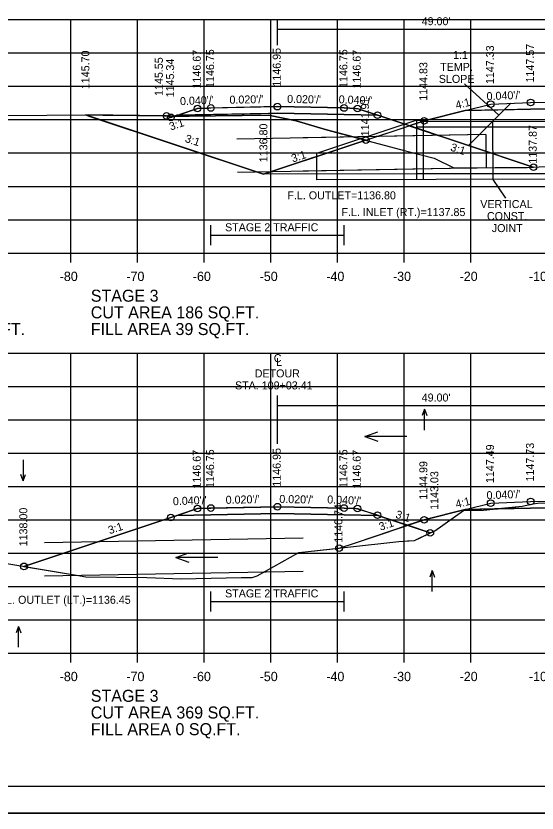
# Model space of a CAD drawing. Extents: x 1368971 to 1374497, y 378717 to 381839.
# Drawn here: x 1370964.5 to 1371042.7, y 379570.4 to 379690 of the extents above; entities that cross this region are included whole.
import ezdxf

# ---------------------------------------------------------------- set-up
doc = ezdxf.new("R2010")
doc.units = 0
for name, color, linetype in [('R_Alt Surface', 7, 'Continuous'), ('R_Axis', 7, 'Continuous'), ('R_Axis Annot', 7, 'Continuous'), ('R_Border', 7, 'Continuous'), ('R_Border Notes', 7, 'Continuous'), ('R_Contours', 7, 'Continuous'), ('R_Detour', 7, 'Continuous'), ('R_Detour Annot', 7, 'Continuous'), ('R_Dimension', 7, 'Continuous'), ('R_Draft', 7, 'Continuous'), ('R_Exist Surface', 7, 'Continuous'), ('R_Fin Surface', 7, 'Continuous'), ('R_Grid', 7, 'Continuous'), ('R_No Plot', 7, 'Continuous'), ('R_Water', 7, 'Continuous'), ('R_Water Annot', 7, 'Continuous'), ('R_Xsect Elev', 7, 'Continuous'), ('R_Xsect Slope', 7, 'Continuous')]:
    doc.layers.add(name, color=color, linetype=linetype)

msp = doc.modelspace()

# ---------------------------------------------------------------- linework, layer by layer
at = {"layer": 'R_Alt Surface'}
for points in [[(1371031.88, 379675.78), (1371041.71, 379675.98), (1371052.71, 379676.2), (1371063.71, 379675.98), (1371073.53, 379675.78)], [(1371031.88, 379615.95), (1371041.71, 379616.15), (1371052.71, 379616.37), (1371063.71, 379616.15), (1371073.53, 379615.95)]]:
    msp.add_lwpolyline(points, dxfattribs=at)
at = {"layer": 'R_Axis'}
for p, q in [((1370902.71, 379654.41), (1371202.71, 379654.41)), ((1370972.71, 379653.01), (1370972.71, 379654.41)), ((1370982.71, 379653.01), (1370982.71, 379654.41)), ((1370992.71, 379653.01), (1370992.71, 379654.41)), ((1371002.71, 379653.01), (1371002.71, 379654.41)), ((1371012.71, 379653.01), (1371012.71, 379654.41)), ((1371022.71, 379653.01), (1371022.71, 379654.41)), ((1371032.71, 379653.01), (1371032.71, 379654.41)), ((1370902.71, 379594.41), (1371202.71, 379594.41)), ((1370972.71, 379593.01), (1370972.71, 379594.41)), ((1370982.71, 379593.01), (1370982.71, 379594.41)), ((1370992.71, 379593.01), (1370992.71, 379594.41)), ((1371002.71, 379593.01), (1371002.71, 379594.41)), ((1371012.71, 379593.01), (1371012.71, 379594.41)), ((1371022.71, 379593.01), (1371022.71, 379594.41)), ((1371032.71, 379593.01), (1371032.71, 379594.41))]:
    msp.add_line(p, q, dxfattribs=at)
at = {"layer": 'R_Border'}
msp.add_line((1371210.89, 379574.41), (1370894.71, 379574.41), dxfattribs=at)
at = {"layer": 'R_Contours'}
for p, q in [((1371038.71, 379676.86), (1371032.38, 379670.53)), ((1371037.75, 379675.9), (1371031.88, 379675.78)), ((1371037.75, 379675.9), (1371032.38, 379670.53)), ((1371032.38, 379670.53), (1371037.75, 379675.9)), ((1370975.27, 379674.99), (1371001.61, 379666.21)), ((1370988.28, 379674.94), (1370987.08, 379674.96)), ((1371021.77, 379674.06), (1371018.77, 379675.06)), ((1371016.96, 379671.32), (1371023.47, 379673.5)), ((1371042.11, 379667.28), (1371021.77, 379674.06)), ((1371023.47, 379673.5), (1371032.38, 379670.53)), ((1371001.61, 379666.21), (1371016.96, 379671.32)), ((1371032.38, 379670.53), (1371042.11, 379667.28)), ((1370965.69, 379607.42), (1370973.59, 379606.1))]:
    msp.add_line(p, q, dxfattribs=at)
for points in [[(1371023.47, 379673.5), (1371021.77, 379674.06), (1371018.71, 379675.08), (1371016.12, 379675.95), (1371015.43, 379676.09), (1371013.71, 379676.16), (1371003.71, 379676.36), (1370993.43, 379676.15), (1370991.71, 379676.08), (1370989.07, 379675.2)], [(1371031.88, 379675.78), (1371025.71, 379674.24), (1371023.47, 379673.5)], [(1371073.53, 379675.78), (1371063.71, 379675.98), (1371052.71, 379676.2), (1371041.71, 379675.98), (1371037.75, 379675.9)], [(1370975.31, 379675.11), (1370975.27, 379674.99)], [(1370987.08, 379674.96), (1370979.01, 379675.07), (1370977.5, 379675.07), (1370975.31, 379675.11)], [(1370987.08, 379674.96), (1370987.71, 379674.75), (1370988.28, 379674.94)], [(1370988.28, 379674.94), (1370987.71, 379674.75), (1370987.08, 379674.96)], [(1371002.38, 379675.34), (1370988.64, 379675.06), (1370988.28, 379674.94), (1370990.46, 379674.91), (1371002.39, 379675.06)], [(1371016.96, 379671.32), (1371011.08, 379672.9), (1371006.53, 379674.22), (1371002.39, 379675.06), (1370990.46, 379674.91), (1370990.46, 379674.91), (1370989.06, 379674.93), (1370988.51, 379674.94), (1370988.28, 379674.94)], [(1370989.07, 379675.2), (1370989.06, 379674.93)], [(1370989.06, 379674.93), (1370990.46, 379674.91), (1371002.39, 379675.06), (1371006.53, 379674.22), (1371011.08, 379672.9), (1371016.96, 379671.32)], [(1371018.77, 379675.06), (1371013.71, 379675.16), (1371003.71, 379675.36), (1371002.38, 379675.34)], [(1371002.39, 379675.06), (1371006.53, 379674.22), (1371011.08, 379672.9), (1371022.92, 379669.73), (1371027.23, 379668.61), (1371030.2, 379667.16), (1371033.68, 379667.19), (1371036.37, 379667.22), (1371041.14, 379667.23), (1371042.11, 379667.28)], [(1371042.11, 379667.28), (1371059.13, 379668.24), (1371065.13, 379669.06), (1371069.87, 379670.23), (1371071.73, 379671.08), (1371073.12, 379670.29), (1371078.42, 379671.23), (1371083.26, 379671.03), (1371088.93, 379671.17)], [(1371023.23, 379613.58), (1371019.68, 379614.77), (1371018.71, 379615.09), (1371018.3, 379615.23), (1371015.43, 379616.1), (1371013.71, 379616.17), (1371003.71, 379616.37), (1370993.43, 379616.16), (1370991.71, 379616.09), (1370989.07, 379615.21), (1370988.52, 379615.02), (1370987.71, 379614.75), (1370978.59, 379611.72), (1370969.12, 379608.56), (1370967.64, 379608.06), (1370965.69, 379607.42)], [(1371012.96, 379610.16), (1371015.56, 379611.02), (1371023.23, 379613.58)], [(1370973.59, 379606.1), (1370974.11, 379606.01), (1370974.97, 379605.87), (1370984.12, 379605.76), (1370989.28, 379605.56), (1370998.28, 379605.75), (1370999.93, 379605.74), (1371000.65, 379606.02), (1371006.93, 379609.49), (1371012.96, 379610.16)], [(1371012.96, 379610.16), (1371012.96, 379610.16)]]:
    msp.add_lwpolyline(points, dxfattribs=at)
for points in [[(1370974.9, 379675.11), (1370975.31, 379675.11), (1370977.5, 379675.07), (1370979.01, 379675.07), (1370990.46, 379674.91), (1371002.39, 379675.06), (1371006.53, 379674.22), (1371011.08, 379672.9), (1371016.96, 379671.32), (1371001.61, 379666.21)], [(1371036.29, 379616.04), (1371040.46, 379616.45), (1371042.1, 379616.79), (1371042.75, 379616.9), (1371049.59, 379617.06), (1371053.23, 379617.12), (1371060.65, 379617.04), (1371064, 379616.98), (1371064.78, 379616.74), (1371065.82, 379616.43), (1371068.61, 379616.3), (1371069.86, 379616.27), (1371071.22, 379616.28), (1371075.41, 379616.25), (1371080.75, 379616.11), (1371081.14, 379616.1), (1371084.21, 379615.91), (1371079.71, 379614.41), (1371073.53, 379615.95), (1371063.71, 379616.15), (1371052.71, 379616.37), (1371041.71, 379616.15)], [(1371023.23, 379613.58), (1371025.28, 379612.9), (1371026.65, 379612.44), (1371027.33, 379612.77), (1371031.65, 379615.78), (1371034.63, 379615.87), (1371036.29, 379616.04), (1371031.88, 379615.95), (1371025.71, 379614.41)], [(1370965.69, 379607.42), (1370973.59, 379606.1), (1370974.11, 379606.01), (1370974.97, 379605.87), (1370984.12, 379605.76), (1370989.28, 379605.56), (1370998.28, 379605.75), (1370999.93, 379605.74), (1371000.65, 379606.02), (1371006.93, 379609.49), (1371006.93, 379609.49), (1371006.96, 379609.49), (1371006.98, 379609.49), (1371021.95, 379611.16), (1371023.23, 379611.23), (1371024.3, 379611.29), (1371026.65, 379612.44), (1371023.23, 379613.58), (1371019.68, 379614.77), (1371018.77, 379615.07), (1371013.71, 379615.17), (1371003.71, 379615.37), (1370993.71, 379615.17), (1370988.64, 379615.07), (1370988.52, 379615.02), (1370987.71, 379614.75), (1370978.59, 379611.72), (1370969.12, 379608.56), (1370967.64, 379608.06)]]:
    msp.add_lwpolyline(points, close=True, dxfattribs=at)
at = {"layer": 'R_Detour'}
for points in [[(1370987.08, 379674.96), (1370987.71, 379674.75), (1370987.71, 379674.75), (1370988.52, 379675.02), (1370988.64, 379675.06), (1370989.07, 379675.2), (1370991.71, 379676.08), (1370993.43, 379676.15), (1370993.71, 379676.16), (1371003.71, 379676.36), (1371013.71, 379676.16), (1371015.43, 379676.09), (1371015.71, 379676.08), (1371016.12, 379675.95), (1371018.71, 379675.08), (1371018.76, 379675.07), (1371018.77, 379675.06), (1371021.77, 379674.06), (1371042.12, 379667.28)], [(1370988.64, 379675.06), (1370993.71, 379675.16), (1371003.71, 379675.36), (1371013.71, 379675.16), (1371018.77, 379675.06)], [(1370965.69, 379607.42), (1370967.64, 379608.06), (1370969.12, 379608.56), (1370978.59, 379611.72), (1370987.71, 379614.75), (1370988.52, 379615.02), (1370988.64, 379615.07), (1370989.07, 379615.21), (1370991.71, 379616.09), (1370993.43, 379616.16), (1370993.71, 379616.17), (1371003.71, 379616.37), (1371013.71, 379616.17), (1371015.43, 379616.1), (1371015.71, 379616.09), (1371018.3, 379615.23), (1371018.71, 379615.09), (1371018.76, 379615.07), (1371018.77, 379615.07), (1371019.68, 379614.77), (1371026.65, 379612.44)], [(1370988.64, 379615.07), (1370993.71, 379615.17), (1371003.71, 379615.37), (1371013.71, 379615.17), (1371018.77, 379615.07)]]:
    msp.add_lwpolyline(points, dxfattribs=at)
at = {"layer": 'R_Dimension'}
for p, q in [((1371003.71, 379685.59), (1371003.71, 379689.47)), ((1371031.76, 379679.76), (1371036.95, 379675.1)), ((1371036.01, 379665.45), (1371037.93, 379662.63)), ((1370993.71, 379655.57), (1370993.71, 379658.57)), ((1371013.71, 379655.57), (1371013.71, 379658.57)), ((1370993.71, 379657.07), (1371013.71, 379657.07)), ((1371003.71, 379625.8), (1371003.71, 379633.04)), ((1370993.71, 379600.67), (1370993.71, 379603.67)), ((1371013.71, 379600.67), (1371013.71, 379603.67)), ((1370993.71, 379602.17), (1371013.71, 379602.17))]:
    msp.add_line(p, q, dxfattribs=at)
for points in [[(1371003.71, 379687.97), (1371052.71, 379687.97)], [(1371003.71, 379631.54), (1371052.71, 379631.54)]]:
    msp.add_lwpolyline(points, dxfattribs=at)
at = {"layer": 'R_Draft'}
for p, q in [((1371035.97, 379674.11), (1371038.72, 379676.86)), ((1371024.64, 379674.34), (1371025.64, 379674.34)), ((1371024.64, 379665.42), (1371024.64, 379674.34)), ((1371025.64, 379665.42), (1371025.64, 379674.34))]:
    msp.add_line(p, q, dxfattribs=at)
at = {"layer": 'R_Exist Surface'}
for points in [[(1370962.9, 379675.03), (1370975.31, 379675.11), (1370977.5, 379675.07), (1370979.01, 379675.07), (1370990.46, 379674.91), (1371002.39, 379675.06), (1371006.53, 379674.22), (1371011.08, 379672.9), (1371022.92, 379669.73), (1371027.23, 379668.61), (1371030.2, 379667.16), (1371033.68, 379667.19), (1371036.37, 379667.22), (1371041.14, 379667.23), (1371041.15, 379667.23), (1371041.21, 379667.23), (1371059.13, 379668.24)], [(1370960.06, 379608.36), (1370973.59, 379606.1), (1370974.11, 379606.01), (1370974.97, 379605.87), (1370984.12, 379605.76), (1370989.28, 379605.56), (1370998.28, 379605.75), (1370999.93, 379605.74), (1371000.65, 379606.02), (1371006.93, 379609.49), (1371006.93, 379609.49), (1371006.96, 379609.49), (1371006.98, 379609.49), (1371021.95, 379611.16), (1371024.3, 379611.29), (1371027.33, 379612.77), (1371031.65, 379615.78), (1371034.63, 379615.87), (1371040.46, 379616.45), (1371042.1, 379616.79), (1371042.75, 379616.9)]]:
    msp.add_lwpolyline(points, dxfattribs=at)
at = {"layer": 'R_Fin Surface'}
for points in [[(1370974.9, 379675.11), (1371001.61, 379666.21), (1371025.71, 379674.24), (1371031.88, 379675.78), (1371035.71, 379676.74), (1371041.71, 379676.98), (1371052.71, 379677.2), (1371063.71, 379676.98), (1371069.71, 379676.74), (1371073.53, 379675.78), (1371079.71, 379674.24), (1371103.17, 379666.42), (1371121.33, 379672.47)], [(1371012.96, 379610.16), (1371015.56, 379611.02), (1371025.71, 379614.41), (1371031.88, 379615.95), (1371035.71, 379616.91), (1371041.71, 379617.15), (1371052.71, 379617.37), (1371063.71, 379617.15), (1371069.71, 379616.91), (1371073.53, 379615.95), (1371079.71, 379614.41), (1371084.21, 379615.91)]]:
    msp.add_lwpolyline(points, dxfattribs=at)
at = {"layer": 'R_Grid'}
for p, q in [((1370902.71, 379689.41), (1371202.71, 379689.41)), ((1370972.71, 379654.41), (1370972.71, 379689.41)), ((1370982.71, 379654.41), (1370982.71, 379689.41)), ((1370992.71, 379654.41), (1370992.71, 379689.41)), ((1371002.71, 379654.41), (1371002.71, 379689.41)), ((1371012.71, 379654.41), (1371012.71, 379689.41)), ((1371022.71, 379654.41), (1371022.71, 379689.41)), ((1371032.71, 379654.41), (1371032.71, 379689.41)), ((1370902.71, 379684.41), (1371202.71, 379684.41)), ((1370902.71, 379679.41), (1371202.71, 379679.41)), ((1370902.71, 379674.41), (1371202.71, 379674.41)), ((1370902.71, 379669.41), (1371202.71, 379669.41)), ((1370902.71, 379664.41), (1371202.71, 379664.41)), ((1370902.71, 379659.41), (1371202.71, 379659.41)), ((1370902.71, 379654.41), (1371202.71, 379654.41)), ((1370902.71, 379639.41), (1371202.71, 379639.41)), ((1370972.71, 379594.41), (1370972.71, 379639.41)), ((1370982.71, 379594.41), (1370982.71, 379639.41)), ((1370992.71, 379594.41), (1370992.71, 379639.41)), ((1371002.71, 379594.41), (1371002.71, 379639.41)), ((1371012.71, 379594.41), (1371012.71, 379639.41)), ((1371022.71, 379594.41), (1371022.71, 379639.41)), ((1371032.71, 379594.41), (1371032.71, 379639.41)), ((1370902.71, 379634.41), (1371202.71, 379634.41)), ((1370902.71, 379629.41), (1371202.71, 379629.41)), ((1370902.71, 379624.41), (1371202.71, 379624.41)), ((1370902.71, 379619.41), (1371202.71, 379619.41)), ((1370902.71, 379614.41), (1371202.71, 379614.41)), ((1370902.71, 379609.41), (1371202.71, 379609.41)), ((1370902.71, 379604.41), (1371202.71, 379604.41)), ((1370902.71, 379599.41), (1371202.71, 379599.41)), ((1370902.71, 379594.41), (1371202.71, 379594.41))]:
    msp.add_line(p, q, dxfattribs=at)
at = {"layer": 'R_No Plot'}
msp.add_line((1370882.31, 379570.43), (1371215.64, 379570.43), dxfattribs=at)
for points in [[(1370882.3, 379783.77), (1371215.64, 379783.77), (1371215.64, 379570.43), (1370882.3, 379570.43)], [(1371128.63, 379779.87), (1371128.63, 379769.99), (1371164.36, 379769.99), (1371164.36, 379767.07), (1371187.56, 379767.07), (1371187.56, 379742.74), (1371210.89, 379742.74), (1371210.89, 379574.41), (1370894.71, 379574.41), (1370894.71, 379779.87)]]:
    msp.add_lwpolyline(points, close=True, dxfattribs=at)
for centre in [(1370993.71, 379676.16), (1370993.71, 379676.16), (1371003.71, 379676.36), (1371003.71, 379676.36), (1371013.71, 379676.16), (1371013.71, 379676.16), (1371035.71, 379676.74), (1371041.71, 379676.98), (1370987.08, 379674.96), (1370987.08, 379674.96), (1370991.71, 379676.08), (1370991.71, 379676.08), (1371015.71, 379676.08), (1371015.71, 379676.08), (1371018.71, 379675.08), (1371018.71, 379675.08), (1370987.71, 379674.75), (1370987.71, 379674.75), (1371025.71, 379674.24), (1371016.96, 379671.32), (1371042.12, 379667.28), (1371042.12, 379667.28), (1371035.71, 379616.91), (1371041.71, 379617.15), (1370991.71, 379616.09), (1370991.71, 379616.09), (1370993.71, 379616.17), (1370993.71, 379616.17), (1371003.71, 379616.37), (1371003.71, 379616.37), (1371013.71, 379616.17), (1371013.71, 379616.17), (1371015.71, 379616.09), (1371015.71, 379616.09), (1370987.71, 379614.75), (1370987.71, 379614.75), (1371018.71, 379615.09), (1371018.71, 379615.09), (1371025.71, 379614.41), (1371026.65, 379612.44), (1371026.65, 379612.44), (1371012.96, 379610.16), (1370965.69, 379607.42), (1370965.69, 379607.42)]:
    msp.add_circle(centre, 0.5, dxfattribs=at)
at = {"layer": 'R_Water'}
for p, q in [((1371080.73, 379673.37), (1371024.64, 379673.26)), ((1371080.73, 379674.21), (1371025.64, 379674.09)), ((1371035.97, 379674.11), (1371036.01, 379665.45)), ((1371035, 379672.17), (1370997.64, 379671.49)), ((1371035, 379672.17), (1371007.57, 379671.67)), ((1371035, 379672.17), (1371035.03, 379667.2)), ((1371035, 379667.17), (1370997.74, 379666.49)), ((1371035, 379667.16), (1371007.57, 379666.66)), ((1371024.64, 379666.26), (1371001.61, 379666.21)), ((1371080.73, 379666.37), (1371024.64, 379666.26)), ((1371096.29, 379665.57), (1371009.6, 379665.39)), ((1371007.57, 379611.67), (1370968.76, 379610.96)), ((1371007.57, 379611.67), (1370968.76, 379610.97)), ((1371007.57, 379606.67), (1370968.76, 379605.96)), ((1371007.57, 379606.66), (1370968.76, 379605.96))]:
    msp.add_line(p, q, dxfattribs=at)
msp.add_lwpolyline([(1371024.64, 379674.34), (1371009.6, 379669.33), (1371009.6, 379665.39)], dxfattribs=at)
at = {"layer": 'R_Water Annot'}
for p, q in [((1371025.76, 379630.99), (1371025.41, 379630.03)), ((1371025.76, 379627.85), (1371025.76, 379630.99)), ((1371025.76, 379630.99), (1371026.11, 379630.03)), ((1371016.85, 379626.91), (1371018.77, 379627.61)), ((1371023.13, 379626.91), (1371016.85, 379626.91)), ((1371016.85, 379626.91), (1371018.77, 379626.21)), ((1370965.56, 379623.4), (1370965.56, 379620.25)), ((1370965.56, 379620.25), (1370965.21, 379621.22)), ((1370965.56, 379620.25), (1370965.91, 379621.22)), ((1370988.48, 379608.76), (1370990.41, 379609.46)), ((1370994.77, 379608.76), (1370988.48, 379608.76)), ((1370988.48, 379608.76), (1370990.41, 379608.06)), ((1371026.95, 379606.78), (1371026.6, 379605.82)), ((1371026.95, 379603.64), (1371026.95, 379606.78)), ((1371026.95, 379606.78), (1371027.3, 379605.82)), ((1370964.88, 379598.43), (1370964.53, 379597.47)), ((1370964.88, 379595.29), (1370964.88, 379598.43)), ((1370964.88, 379598.43), (1370965.23, 379597.47))]:
    msp.add_line(p, q, dxfattribs=at)

# ---------------------------------------------------------------- texts
at = {"layer": 'R_Axis Annot'}
for s, height, p in [('-80', 1.4, (1370971.05, 379650.21)), ('-70', 1.4, (1370981.05, 379650.21)), ('-60', 1.4, (1370991.02, 379650.21)), ('-50', 1.4, (1371001.05, 379650.21)), ('-40', 1.4, (1371011.05, 379650.21)), ('-30', 1.4, (1371021.05, 379650.21)), ('-20', 1.4, (1371031.05, 379650.21)), ('-10', 1.4, (1371041.45, 379650.21)), ('STAGE 3', 1.8, (1370975.71, 379647.11)), ('CUT AREA 186 SQ.FT.', 1.8, (1370975.71, 379644.61)), ('FILL AREA 329 SQ.FT.', 1.8, (1370940.71, 379642.11)), ('FILL AREA 39 SQ.FT.', 1.8, (1370975.71, 379642.11)), ('-80', 1.4, (1370971.05, 379590.21)), ('-70', 1.4, (1370981.05, 379590.21)), ('-60', 1.4, (1370991.02, 379590.21)), ('-50', 1.4, (1371001.05, 379590.21)), ('-40', 1.4, (1371011.05, 379590.21)), ('-30', 1.4, (1371021.05, 379590.21)), ('-20', 1.4, (1371031.05, 379590.21)), ('-10', 1.4, (1371041.45, 379590.21)), ('STAGE 3', 1.8, (1370975.71, 379587.11)), ('CUT AREA 369 SQ.FT.', 1.8, (1370975.71, 379584.61)), ('FILL AREA 0 SQ.FT.', 1.8, (1370975.71, 379582.11))]:
    msp.add_text(s, height=height, dxfattribs=at).set_placement(p)
at = {"layer": 'R_Border Notes'}
for s, p in [('F.L. OUTLET=1136.80', (1371005.21, 379662.46)), ('F.L. INLET (RT.)=1137.85', (1371013.32, 379659.95)), ('F.L. OUTLET (LT.)=1136.45', (1370961.59, 379601.81))]:
    msp.add_text(s, height=1.2, dxfattribs=at).set_placement(p)
at = {"layer": 'R_Detour Annot'}
for s, rotation, p in [('1146.95', 90, (1371004.21, 379679.36)), ('1146.67', 90, (1370992.21, 379679.08)), ('1146.75', 90, (1370994.21, 379679.16)), ('1146.75', 90, (1371014.21, 379679.16)), ('1146.67', 90, (1371016.21, 379679.08)), ('1145.55', 90, (1370986.52, 379677.96)), ('1145.34', 90, (1370988.21, 379677.75)), ("0.040'/'", 2.2906, (1370989.12, 379676.58)), ("0.020'/'", 1.1458, (1370996.53, 379676.79)), ("0.020'/'", 358.8542, (1371005.16, 379676.93)), ("0.040'/'", 357.7094, (1371012.89, 379676.87)), ('3:1', 18.4332, (1370987.71, 379672.77)), ('1137.87', 90, (1371042.62, 379667.8)), ('3:1', 341.5653, (1371029.58, 379669.79)), ('1146.67', 90, (1370992.21, 379619.09)), ('1146.75', 90, (1370994.21, 379619.17)), ('1146.95', 90, (1371004.21, 379619.37)), ('1146.75', 90, (1371014.21, 379619.17)), ('1146.67', 90, (1371016.21, 379619.09)), ('1143.03', 90, (1371027.86, 379615.9)), ("0.020'/'", 1.1458, (1370995.96, 379616.8)), ("0.020'/'", 358.8542, (1371003.99, 379616.94)), ("0.040'/'", 2.2906, (1370988.05, 379616.58)), ("0.040'/'", 357.7094, (1371011.17, 379616.87)), ('1138.00', 90, (1370966.19, 379610.42)), ('3:1', 341.5655, (1371021.34, 379614.74)), ('3:1', 18.4347, (1370978.54, 379612.23))]:
    msp.add_text(s, height=1.2, rotation=rotation, dxfattribs=at).set_placement(p)
at = {"layer": 'R_Dimension'}
for s, p in [("49.00'", (1371025.36, 379688.57)), ('STAGE 2 TRAFFIC', (1370995.86, 379657.67)), ('C', (1371003.17, 379638.04)), ('L', (1371003.53, 379637.48)), ('DETOUR', (1371000.31, 379635.76)), ('STA. 109+03.41', (1370997.35, 379633.96)), ("49.00'", (1371025.36, 379632.14)), ('STAGE 2 TRAFFIC', (1370995.86, 379602.77))]:
    msp.add_text(s, height=1.2, dxfattribs=at).set_placement(p)
at = {"layer": 'R_Xsect Elev'}
for s, p in [('1147.33', (1371036.21, 379679.74)), ('1147.57', (1371042.21, 379679.98)), ('1145.70', (1370975.5, 379678.98)), ('1144.83', (1371026.21, 379677.24)), ('1141.91', (1371017.46, 379671.92)), ('1136.80', (1371002.21, 379668.02)), ('1147.49', (1371036.21, 379619.91)), ('1147.73', (1371042.21, 379620.15)), ('1144.99', (1371026.21, 379617.41)), ('1140.74', (1371013.46, 379610.97))]:
    msp.add_text(s, height=1.2, rotation=90, dxfattribs=at).set_placement(p)
for s, p in [('1:1', (1371030.07, 379683.52)), ('TEMP.', (1371028.13, 379681.72)), ('SLOPE', (1371027.93, 379679.92)), ('VERTICAL', (1371034.15, 379661.15)), ('CONST.', (1371035.15, 379659.35)), ('JOINT', (1371035.88, 379657.55))]:
    msp.add_text(s, height=1.2, dxfattribs=at).set_placement(p)
at = {"layer": 'R_Xsect Slope'}
for s, rotation, p in [("0.040'/'", 2.2906, (1371035.12, 379677.32)), ('4:1', 14.0362, (1371030.59, 379675.98)), ('3:1', 342.0537, (1370989.75, 379671.09)), ('3:1', 18.4349, (1371006.03, 379667.97)), ("0.040'/'", 2.2906, (1371035.12, 379617.48)), ('4:1', 14.0362, (1371030.59, 379616.14)), ('3:1', 18.4349, (1371019.18, 379612.76))]:
    msp.add_text(s, height=1.2, rotation=rotation, dxfattribs=at).set_placement(p)

doc.saveas('drawing.dxf')
